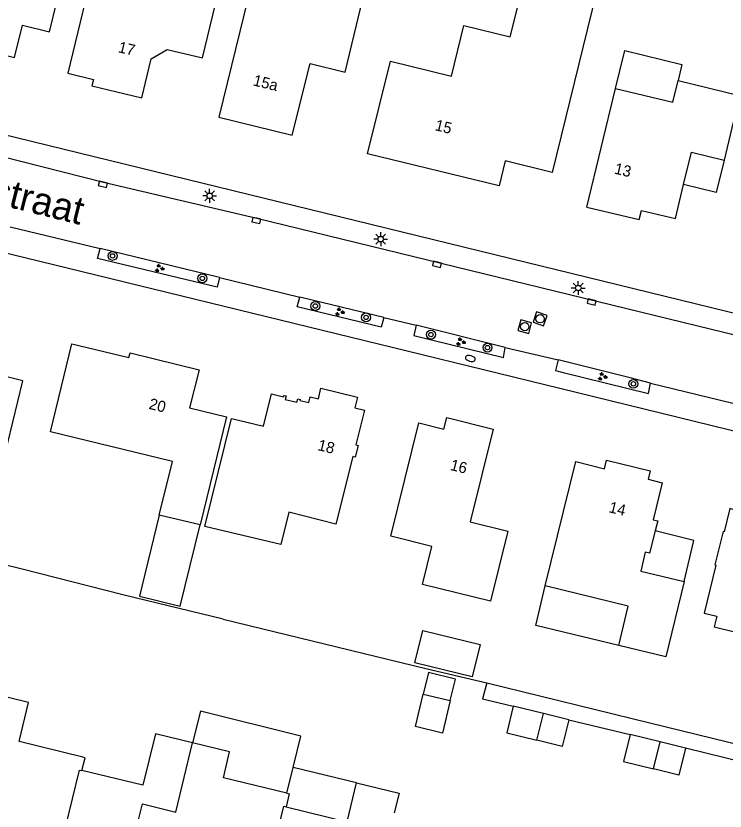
# Model space of a CAD drawing. Extents: x 125000 to 129004, y 397500 to 399008.
# Drawn here: x 126600.2 to 126663.9, y 398005.2 to 398076.7 of the extents above; entities that cross this region are included whole.
import ezdxf

# ---------------------------------------------------------------- set-up
doc = ezdxf.new("R2010")
doc.units = 0
for name, color, linetype in [('gg-afsc-erfafscheiding', 7, 'Continuous'), ('gg-afsc-hekwerk', 7, 'Continuous'), ('gg-anno-huisnummerreeks BGT', 7, 'Continuous'), ('gg-anno-openbare ruimte label', 7, 'Continuous'), ('gg-bbg-bijgebouw', 7, 'Continuous'), ('gg-bbg-gedigitaliseerde bijgebouw', 7, 'Continuous'), ('gg-bbg-hoofdgebouw', 7, 'Continuous'), ('gg-bbg-luifel en loopbrug', 7, 'Continuous'), ('gg-bbg-tussenscheiding', 7, 'Continuous'), ('gg-knt-verharding', 7, 'Continuous'), ('gg-knt-verharding nz', 7, 'Continuous'), ('gt-symb-boom', 7, 'Continuous'), ('gt-symb-brandkraan', 7, 'Continuous'), ('gt-symb-groenvak', 7, 'Continuous'), ('gt-symb-kolk', 7, 'Continuous'), ('gt-symb-lichtmast', 7, 'Continuous'), ('gt-symb-rioolschacht', 7, 'Continuous')]:
    doc.layers.add(name, color=color, linetype=linetype)

# ---------------------------------------------------------------- blocks, each defined once
blk = doc.blocks.new('gt0-BOOM')
at = {"layer": 'gt-symb-boom'}
for radius in [0.4, 0.2]:
    blk.add_circle((0, 0), radius, dxfattribs=at)
blk = doc.blocks.new('gt0-GRVAK')
at = {"layer": 'gt-symb-groenvak'}
for p, q in [((-0.11, 0.189), (-0.228, 0.24)), ((-0.182, 0.153), (0.088, 0.153)), ((-0.091, 0.211), (-0.156, 0.322)), ((-0.047, 0.214), (-0.047, 0.393)), ((-0.004, 0.211), (0.061, 0.322)), ((0.015, 0.189), (0.133, 0.24)), ((0.262, -0.052), (0.197, 0.059)), ((0.305, -0.049), (0.305, 0.13)), ((0.349, -0.052), (0.414, 0.059)), ((-0.245, -0.228), (-0.363, -0.177)), ((-0.318, -0.264), (-0.047, -0.264)), ((-0.226, -0.206), (-0.291, -0.095)), ((-0.183, -0.203), (-0.183, -0.024)), ((-0.139, -0.206), (-0.074, -0.095)), ((-0.12, -0.228), (-0.002, -0.177)), ((0.243, -0.074), (0.125, -0.023)), ((0.17, -0.11), (0.441, -0.11)), ((0.368, -0.074), (0.486, -0.023))]:
    blk.add_line(p, q, dxfattribs=at)
blk = doc.blocks.new('gt0-RS')
at = {"layer": 'gt-symb-rioolschacht'}
blk.add_lwpolyline([(-0.5, -0.5), (0.5, -0.5), (0.5, 0.5), (-0.5, 0.5)], close=True, dxfattribs=at)
blk.add_circle((0, 0), 0.375, dxfattribs=at)
blk = doc.blocks.new('gt0-LMAST')
at = {"layer": 'gt-symb-lichtmast'}
for p, q in [((-0.182, 0.173), (-0.447, 0.438)), ((-0.005, 0.246), (-0.005, 0.621)), ((0.172, 0.173), (0.437, 0.438)), ((-0.255, -0.004), (-0.63, -0.004)), ((-0.182, -0.181), (-0.447, -0.446)), ((-0.005, -0.254), (-0.005, -0.629)), ((0.437, -0.446), (0.172, -0.181)), ((0.245, -0.004), (0.62, -0.004))]:
    blk.add_line(p, q, dxfattribs=at)
blk.add_circle((-0.005, -0.004), 0.25, dxfattribs=at)
blk = doc.blocks.new('gt0-KOLK')
at = {"layer": 'gt-symb-kolk'}
blk.add_lwpolyline([(0, 0), (0.375, 0), (0.375, 0.4), (-0.375, 0.4), (-0.375, 0), (0, 0)], dxfattribs=at)
blk = doc.blocks.new('gt0-BR')
at = {"layer": 'gt-symb-brandkraan'}
for centre, radius, start, end in [((-0.244, 0), 0.206, 107.56694, 252.43307), ((0.599, -2.664), 3, 106.89205, 107.56694), ((0, -0.691), 0.938, 73.10799, 106.89205), ((-0.599, -2.664), 3, 72.43309, 73.10799), ((0.244, 0), 0.206, 287.56695, 72.43309), ((0.599, 2.664), 3, 252.43307, 253.10797), ((0, 0.691), 0.938, 253.10797, 286.89206), ((-0.599, 2.664), 3, 286.89206, 287.56695)]:
    blk.add_arc(centre, radius, start, end, dxfattribs=at)

msp = doc.modelspace()

# ---------------------------------------------------------------- linework, layer by layer
at = {"layer": 'gg-afsc-erfafscheiding'}
for p, q in [((126649.888, 398013.393), (126655.394, 398012.057)), ((126665.859, 398009.49), (126660.379, 398010.832))]:
    msp.add_line(p, q, dxfattribs=at)
for points in [[(126609.799, 398024.621), (126600.76, 398026.917), (126564.481, 398035.823)], [(126618.806, 398022.428), (126637.036, 398018.002), (126642.515, 398016.702)], [(126642.515, 398016.702), (126642.137, 398015.256), (126644.896, 398014.618)]]:
    msp.add_lwpolyline(points, dxfattribs=at)
at = {"layer": 'gg-afsc-hekwerk'}
for p, q in [((126618.806, 398022.428), (126609.799, 398024.621)), ((126642.515, 398016.702), (126657.163, 398013.118)), ((126657.163, 398013.118), (126667.843, 398010.507))]:
    msp.add_line(p, q, dxfattribs=at)
at = {"layer": 'gg-bbg-bijgebouw'}
for p, q in [((126647.613, 398013.951), (126644.896, 398014.618)), ((126649.888, 398013.393), (126647.613, 398013.951)), ((126658.105, 398011.391), (126655.394, 398012.057)), ((126660.379, 398010.832), (126658.105, 398011.391))]:
    msp.add_line(p, q, dxfattribs=at)
for points in [[(126644.896, 398014.618), (126644.305, 398012.21), (126647.025, 398011.543)], [(126649.888, 398013.393), (126649.304, 398010.984), (126647.025, 398011.543)], [(126655.394, 398012.057), (126654.802, 398009.648), (126657.516, 398008.979)], [(126660.379, 398010.832), (126659.789, 398008.418), (126657.516, 398008.979)]]:
    msp.add_lwpolyline(points, dxfattribs=at)
at = {"layer": 'gg-bbg-gedigitaliseerde bijgebouw'}
msp.add_line((126636.803, 398015.702), (126639.232, 398015.109), dxfattribs=at)
msp.add_lwpolyline([(126639.232, 398015.109), (126639.706, 398017.052), (126637.278, 398017.645), (126636.803, 398015.702)], dxfattribs=at)
at = {"layer": 'gg-bbg-hoofdgebouw'}
for p, q in [((126621.45, 398079.857), (126618.423, 398067.577)), ((126651.516, 398059.479), (126654.083, 398070.159)), ((126616.737, 398030.901), (126613.074, 398031.795))]:
    msp.add_line(p, q, dxfattribs=at)
for points in [[(126589.193, 398074.753), (126593.749, 398073.632), (126593.943, 398074.419), (126600.056, 398072.93), (126600.771, 398075.84), (126603.203, 398075.236), (126605.096, 398083.007), (126602.317, 398083.684), (126601.614, 398080.799), (126591.305, 398083.336), (126589.193, 398074.753)], [(126604.846, 398071.512), (126607.162, 398070.957), (126607.021, 398070.373), (126611.496, 398069.295), (126612.339, 398072.805), (126613.777, 398073.652), (126616.951, 398072.897), (126619.302, 398082.594), (126614.746, 398083.697), (126614.09, 398080.987), (126607.524, 398082.576), (126604.846, 398071.512)], [(126631.799, 398064.27), (126633.85, 398072.595), (126639.341, 398071.26), (126640.443, 398075.806), (126644.622, 398074.777), (126646.02, 398080.423), (126652.391, 398078.869), (126648.395, 398062.589), (126644.17, 398063.637), (126643.638, 398061.382), (126631.799, 398064.27)], [(126618.423, 398067.577), (126625.032, 398065.943), (126626.63, 398072.407), (126629.775, 398071.629), (126631.205, 398077.466), (126627.569, 398078.357)], [(126654.083, 398070.159), (126659.238, 398068.92), (126659.705, 398070.861)], [(126659.705, 398070.861), (126665.239, 398069.531), (126663.839, 398063.706)], [(126660.213, 398061.51), (126660.921, 398064.417), (126663.839, 398063.706)], [(126651.516, 398059.479), (126656.209, 398058.361), (126656.419, 398059.173), (126659.467, 398058.446), (126660.213, 398061.51)], [(126594.771, 398035.981), (126594.199, 398033.647), (126598.086, 398032.701), (126600.805, 398043.874), (126597.268, 398044.743), (126598.167, 398048.434), (126593.812, 398049.505)], [(126613.074, 398031.795), (126614.25, 398036.601), (126603.29, 398039.283), (126605.226, 398047.195)], [(126605.226, 398047.195), (126610.343, 398045.965), (126610.448, 398046.392), (126616.648, 398044.864), (126615.804, 398041.423), (126619.107, 398040.612), (126616.737, 398030.901)], [(126619.556, 398040.485), (126622.446, 398039.786), (126623.168, 398042.7), (126624.236, 398042.436), (126624.264, 398042.552), (126624.478, 398042.499), (126624.404, 398042.198), (126625.452, 398041.939), (126625.529, 398042.25), (126625.742, 398042.197), (126625.713, 398042.08), (126626.518, 398041.905), (126626.647, 398042.429), (126627.375, 398042.25), (126627.609, 398043.202), (126630.89, 398042.396), (126630.652, 398041.446), (126631.507, 398041.236), (126630.739, 398038.12), (126630.957, 398038.063), (126630.691, 398036.998), (126630.478, 398037.051), (126628.953, 398030.984), (126624.705, 398032.052), (126623.998, 398029.132), (126617.165, 398030.764), (126619.556, 398040.485)], [(126636.416, 398040.081), (126638.66, 398039.528), (126638.915, 398040.557), (126643.089, 398039.522), (126641.024, 398031.198), (126644.421, 398030.356), (126642.857, 398024.047), (126636.739, 398025.563), (126637.585, 398028.976), (126633.891, 398029.891), (126636.416, 398040.081)], [(126647.776, 398025.434), (126650.528, 398036.596), (126653.083, 398035.956), (126653.268, 398036.724), (126657.205, 398035.774), (126657.013, 398035.008), (126658.294, 398034.688), (126657.468, 398031.378)], [(126668.819, 398032.104), (126667.453, 398032.455), (126667.252, 398031.671), (126666.854, 398031.773), (126666.882, 398031.879), (126666.686, 398031.926), (126666.637, 398031.718), (126665.14, 398032.087), (126665.188, 398032.282), (126664.994, 398032.33), (126664.965, 398032.213), (126664.368, 398032.377), (126663.853, 398030.282), (126663.756, 398030.323), (126663.019, 398027.319), (126663.116, 398027.295), (126662.062, 398022.97), (126663.189, 398022.696), (126662.954, 398021.734), (126666.491, 398020.872), (126666.731, 398021.841), (126667.022, 398021.769)], [(126657.468, 398031.378), (126657.892, 398031.264), (126657.661, 398030.361)], [(126657.661, 398030.361), (126657.151, 398028.366), (126656.744, 398028.47), (126656.353, 398026.763), (126660.244, 398025.825)], [(126660.244, 398025.825), (126658.599, 398019.041), (126654.371, 398020.066)], [(126654.371, 398020.066), (126655.232, 398023.614), (126647.776, 398025.434)], [(126606.19, 398010.034), (126600.481, 398011.441), (126601.332, 398014.939), (126598.003, 398015.749)], [(126616.074, 398011.32), (126612.749, 398012.126), (126611.586, 398007.494), (126606.121, 398008.815)], [(126624.542, 398006.775), (126618.836, 398008.181), (126619.401, 398010.514), (126616.074, 398011.32)], [(126606.121, 398008.815), (126606.408, 398009.98), (126606.19, 398010.034)], [(126624.478, 398005.565), (126629.954, 398004.223), (126630.812, 398007.704)], [(126630.812, 398007.704), (126634.625, 398006.78), (126634.196, 398005.011)], [(126624.542, 398006.775), (126624.763, 398006.721), (126624.478, 398005.565)], [(126603.371, 397998.545), (126609.415, 397997.062), (126610.436, 398001.228), (126610.543, 398001.201), (126611.116, 398003.537), (126611.009, 398003.564), (126611.563, 398005.822), (126614.551, 398005.089)]]:
    msp.add_lwpolyline(points, dxfattribs=at)
at = {"layer": 'gg-bbg-luifel en loopbrug'}
for p in [(126624.542, 398006.775), (126630.812, 398007.704)]:
    msp.add_line(p, (126625.115, 398009.1), dxfattribs=at)
for points in [[(126654.083, 398070.159), (126654.921, 398073.557), (126660.058, 398072.291), (126659.705, 398070.861)], [(126663.839, 398063.706), (126663.121, 398060.793), (126660.213, 398061.51)], [(126613.074, 398031.795), (126611.296, 398024.509), (126614.959, 398023.615), (126616.737, 398030.901)], [(126660.244, 398025.825), (126661.139, 398029.518), (126657.661, 398030.361)], [(126654.371, 398020.066), (126646.913, 398021.874), (126647.776, 398025.434)], [(126641.914, 398020.16), (126641.207, 398017.244), (126636.057, 398018.493), (126636.764, 398021.409), (126641.914, 398020.16)], [(126639.232, 398015.109), (126638.52, 398012.195), (126636.092, 398012.788), (126636.803, 398015.702)], [(126625.115, 398009.1), (126625.81, 398011.921), (126616.771, 398014.148), (126616.074, 398011.32)]]:
    msp.add_lwpolyline(points, dxfattribs=at)
at = {"layer": 'gg-bbg-tussenscheiding'}
for p, q in [((126647.025, 398011.543), (126647.613, 398013.951)), ((126657.516, 398008.979), (126658.105, 398011.391)), ((126614.551, 398005.089), (126616.074, 398011.32))]:
    msp.add_line(p, q, dxfattribs=at)
for points in [[(126603.371, 397998.545), (126605.904, 398008.868), (126606.121, 398008.815)], [(126621.445, 397994.117), (126624.259, 398005.619), (126624.478, 398005.565)]]:
    msp.add_lwpolyline(points, dxfattribs=at)
at = {"layer": 'gg-knt-verharding'}
for p, q in [((126635.371, 398046.533), (126519.511, 398074.83)), ((126618.501, 398053.158), (126607.748, 398055.75)), ((126633.274, 398049.563), (126625.719, 398051.388)), ((126644.163, 398046.867), (126636.176, 398048.859)), ((126655.415, 398044.118), (126648.928, 398045.743)), ((126657.232, 398043.657), (126655.415, 398044.118))]:
    msp.add_line(p, q, dxfattribs=at)
for points in [[(126524.686, 398084.177), (126564.179, 398074.553), (126700.084, 398041.314)], [(126618.501, 398053.158), (126618.263, 398052.281), (126607.51, 398054.873), (126607.748, 398055.75)], [(126633.274, 398049.563), (126633.029, 398048.677), (126625.474, 398050.502), (126625.719, 398051.388)], [(126636.176, 398048.859), (126635.958, 398047.936), (126644.008, 398045.971), (126644.163, 398046.867)], [(126697.743, 398031.257), (126649.072, 398043.16), (126635.371, 398046.533)], [(126648.928, 398045.743), (126648.695, 398044.804), (126649.373, 398044.612)], [(126649.373, 398044.612), (126657.037, 398042.728), (126657.232, 398043.657)]]:
    msp.add_lwpolyline(points, dxfattribs=at)
at = {"layer": 'gg-knt-verharding nz'}
for p, q in [((126599.674, 398057.708), (126607.748, 398055.75)), ((126618.501, 398053.158), (126625.719, 398051.388)), ((126633.274, 398049.563), (126636.176, 398048.859)), ((126644.163, 398046.867), (126648.928, 398045.743)), ((126657.232, 398043.657), (126667.482, 398041.159))]:
    msp.add_line(p, q, dxfattribs=at)
msp.add_lwpolyline([(126523.522, 398082.535), (126548.516, 398076.407), (126563.42, 398072.794), (126593.276, 398065.458), (126608.05, 398061.728), (126621.851, 398058.476), (126699.651, 398039.478)], dxfattribs=at)

# ---------------------------------------------------------------- block references
at = {"layer": 'gt-symb-boom'}
for p in [(126608.876, 398055.096), (126616.943, 398053.073), (126627.099, 398050.59), (126631.664, 398049.565), (126637.494, 398048.02), (126642.578, 398046.852), (126655.694, 398043.591)]:
    msp.add_blockref('gt0-BOOM', p, dxfattribs=at)
at = {"layer": 'gt-symb-brandkraan', "rotation": -14.736990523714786}
msp.add_blockref('gt0-BR', (126641.038, 398045.871), dxfattribs=at)
at = {"layer": 'gt-symb-groenvak'}
for p in [(126613.073, 398053.977), (126629.28, 398050.056), (126640.156, 398047.369), (126652.894, 398044.242)]:
    msp.add_blockref('gt0-GRVAK', p, dxfattribs=at)
at = {"layer": 'gt-symb-kolk'}
for p, rotation in [((126608.05, 398061.728), 165.83066552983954), ((126621.851, 398058.476), 166.73683955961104), ((126638.084, 398054.524), 166.31216193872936), ((126651.993, 398051.132), 166.29648089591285)]:
    msp.add_blockref('gt0-KOLK', p, dxfattribs=dict(at, rotation=rotation))
at = {"layer": 'gt-symb-lichtmast'}
for p in [(126617.608, 398060.501), (126632.982, 398056.602), (126650.741, 398052.213)]:
    msp.add_blockref('gt0-LMAST', p, dxfattribs=at)
at = {"layer": 'gt-symb-rioolschacht'}
for p, rotation in [((126647.305, 398049.442), 160.966920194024), ((126645.933, 398048.736), 164.68454880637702)]:
    msp.add_blockref('gt0-RS', p, dxfattribs=dict(at, rotation=rotation))

# ---------------------------------------------------------------- texts
at = {"layer": 'gg-anno-huisnummerreeks BGT'}
for s, rotation, p in [('17', 346.6, (126609.313, 398073.419)), ('15a', 346.1, (126621.437, 398070.438)), ('15', 346.3, (126637.793, 398066.41)), ('13', 346.6, (126653.917, 398062.505)), ('20', 346.2, (126612.076, 398041.355)), ('18', 346.2, (126627.249, 398037.647)), ('16', 346.1, (126639.165, 398035.859)), ('14', 346.4, (126653.426, 398032.058))]:
    msp.add_text(s, height=1, rotation=rotation, dxfattribs=at).set_placement(p)
at = {"layer": 'gg-anno-openbare ruimte label'}
msp.add_text('Vurenstraat', height=2.5, rotation=346, dxfattribs=at).set_placement((126589.165, 398062.069))

doc.saveas('drawing.dxf')
